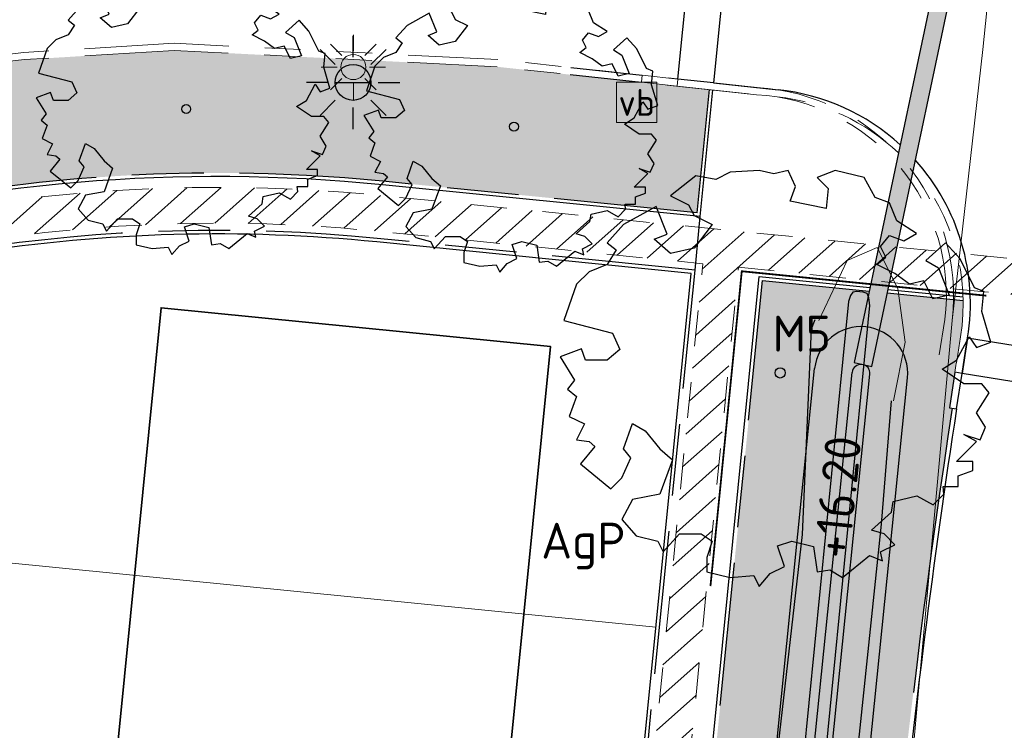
# Model space of a CAD drawing. Header units: metres. Extents: x 174282 to 175177, y 462028 to 462851.
# Tile 30 of 636: x 174562 to 174589, y 462382 to 462402. Entities that reach past the tile are written whole.
import ezdxf
from ezdxf.enums import TextEntityAlignment as Align

# ---------------------------------------------------------------- set-up
doc = ezdxf.new("R2010")
doc.units = ezdxf.units.M
for name, pattern in [('HIDDENX2', [0.75, 0.5, -0.25]), ('NLCS-HIDDEN', [4, 2, -2]), ('VH-OPSLUITBAND', [10, 4, -2, 2, -2]), ('VH-OPSLUITBAND_100X200', [16, 8, -2, 4, -2]), ('VH-OPSLUITBAND_120X250', [26, 16, -4, 2, -4]), ('VH-TROTTOIRBAND', [15, 5, -2, 2, -2, 2, -2]), ('VH-TROTTOIRBAND_180-200', [20, 10, -2, 2, -2, 2, -2])]:
    doc.linetypes.add(name, pattern=pattern)
for name, color, linetype, lineweight in [('B-ME-IE-MEUBILAIR_WEGMEUBILAIR_LICHTMAST-S', 8, 'Continuous', 20), ('B-ME-IE-MEUBILAIR_WEGMEUBILAIR_VERKEERSBORD-S', 8, 'Continuous', 25), ('B-ME-VH-KANTOPSLUITING_TROTTOIRBAND-G', 8, 'VH-TROTTOIRBAND', 20), ('B-ME-VH-VERHARDING_ASFALT-G', 8, 'Continuous', 20), ('B-ME-WH-WATERGANG_SLOOT_INSTEEK-G', 8, 'Continuous', 20), ('B-WE-WH-WATERGANG_SLOOT_BODEM-G', 8, 'Continuous', 20), ('B-WE-WH-WATERGANG_SLOOT_INSTEEK-G', 8, 'Continuous', 20), ('N-PV-KG-GRENS_PERCEEL-G', 1, 'Continuous', 20), ('N-PV-KG-GRENS_UITGEEFBAAR-GEBIED-G', 170, 'Continuous', 30), ('N-WE-GR-SOORTNAAM-BOOM-T20', 90, 'Continuous', 25), ('N-WE-GR-SOORTNAAM-GRAS-T20', 90, 'Continuous', 25), ('N-WE-GR-WORTELDOEK-G', 147, 'HIDDENX2', 25), ('N-WE-IE-MEUBILAIR_WEGMEUBILAIR-LICHTMAST-ARMATUUR-6.00-S', 31, 'Continuous', 25), ('N-WE-KL-TRACE_WENSTRACE-A', 1, 'Continuous', 20), ('N-WE-KL-TRACE_WENSTRACE-G', 7, 'NLCS-HIDDEN', 20), ('N-WE-OG-BEBOUWING_WONINGBOUW-G', 7, 'Continuous', 35), ('N-WE-VH-KANTOPSLUITING_ACHTERKANTBAND-G', 50, 'Continuous', 25), ('N-WE-VH-KANTOPSLUITING_EINDVERLOOPBAND_200X200-G', 141, 'Continuous', 25), ('N-WE-VH-KANTOPSLUITING_OPSLUITBAND_100X200-G', 152, 'VH-OPSLUITBAND_100X200', 25), ('N-WE-VH-KANTOPSLUITING_OPSLUITBAND_120X250-G', 152, 'VH-OPSLUITBAND_120X250', 25), ('N-WE-VH-KANTOPSLUITING_OPSLUITBAND_200X200-G', 152, 'VH-OPSLUITBAND', 20), ('N-WE-VH-KANTOPSLUITING_TROTTOIRBAND_180-200X200-G', 210, 'VH-TROTTOIRBAND_180-200', 25), ('N-WE-VH-VERHARDING_DREMPEL_PREFAB_ELEMENT-G', 7, 'Continuous', 25), ('N-WE-WH-HWA_GOOT_ROOSTERGOOT-G', 150, 'Continuous', 25), ('N-WE-WH-NAP-T20', 50, 'Continuous', 20), ('N-WE-WH-WATERGANG_BODEM-G', 92, 'Continuous', 25), ('N-WE-WH-WATERGANG_BODEM-V', 163, 'Continuous', 25), ('N-WE-WH-WATERGANG_INSTEEK-G', 50, 'Continuous', 25), ('N-WE-WH-WATERGANG_TALUD-V', 95, 'Continuous', 25)]:
    doc.layers.add(name, color=color, linetype=linetype, lineweight=lineweight)
for name, color, linetype, lineweight, true_color in [('N-WE-GR-BOOM-1E-GROOTTE-S', 7, 'Continuous', 25, 0x00cc00), ('N-WE-GR-BOOM-2E-GROOTTE-S', 7, 'Continuous', 25, 0x00cc00), ('N-WE-GR-GRAS_BERM-NECTAR-ONDER-MAAIMES-V', 7, 'Continuous', 25, 0xc4ff8a), ('N-WE-VH-KANTOPSLUITING_VERLOOPBAND_180-200x200-200x200-G', 30, 'Continuous', 20, 0xff7f00)]:
    doc.layers.add(name, color=color, linetype=linetype, lineweight=lineweight, true_color=true_color)
doc.layers.add('N-WE-VH-MATERIAALGRENS-G', color=7, linetype='Continuous')
doc.layers.add('N-WE-WH-HWA_GOOT_ROOSTERGOOT-V', color=141, linetype='Continuous')
doc.styles.add('NLCS-ISO', font='NLCS-ISO.ttf')
doc.styles.add('NLCS-ISO-M500-T20', font='NLCS-ISO.ttf', dxfattribs={"height": 1})

# ---------------------------------------------------------------- blocks, each defined once
blk = doc.blocks.new('Lichtmast bestaand')
for p, q in [((0, 0.4500000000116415), (0, 0.9000000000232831)), ((-0.3181980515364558, 0.3181980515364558), (-0.6363961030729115, 0.6363961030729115)), ((0.3181980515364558, 0.3181980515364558), (0.6363961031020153, 0.6363961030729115)), ((-0.4500000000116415, 0), (-0.8999999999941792, 0)), ((0.4500000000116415, 0), (0.8999999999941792, 0)), ((-0.3181980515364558, -0.3181980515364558), (-0.6363961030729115, -0.6363961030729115)), ((0, -0.9000000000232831), (0, -0.4500000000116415)), ((0.3181980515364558, -0.3181980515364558), (0.6363961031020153, -0.6363961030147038))]:
    blk.add_line(p, q)
blk.add_circle((0, 0), 0.35)
blk = doc.blocks.new('SIE-WEG_VERKEERSBORD-SO')
at = {"color": 0, "linetype": 'ByBlock', "lineweight": 18}
blk.add_lwpolyline([(-1.125, -1.125), (1.125, -1.125), (1.125, 1.125), (-1.125, 1.125)], close=True, dxfattribs=at)
at = {"color": 0, "linetype": 'ByBlock', "lineweight": 18, "style": 'NLCS-ISO'}
blk.add_text('vb', height=1.5, dxfattribs=at).set_placement((0, 0), align=Align.MIDDLE_CENTER)
blk = doc.blocks.new('SGR-BOOM_1EGROOTTE')
at = {"linetype": 'Continuous', "flags": 128}
blk.add_lwpolyline([(167869.0515202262, 467739.1556611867), (167868.8494327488, 467739.6599609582), (167868.4486004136, 467739.8110639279), (167868.1446613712, 467740.3646383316), (167867.3364325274, 467740.5666382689), (167866.83377547, 467740.3645509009), (167867.1376977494, 467740.0623117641), (167867.0851679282, 467739.5070708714), (167866.0781706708, 467739.7090575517), (167866.2276307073, 467740.1131752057), (167866.0255466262, 467740.5665508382), (167865.6230883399, 467740.4663184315), (167865.2189739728, 467740.5664970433), (167864.4140474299, 467740.5155192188), (167864.0099531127, 467740.3150811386), (167863.4547091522, 467740.4136069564), (167862.7483789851, 467739.8599651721), (167863.2527089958, 467739.6086635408), (167863.4038589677, 467739.3047715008), (167863.9081889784, 467739.0534698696), (167863.403919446, 467738.3979932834), (167862.7484864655, 467738.2484625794), (167862.2950706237, 467738.6492545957), (167862.6511367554, 467738.7906272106), (167862.3459340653, 467739.5593216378), (167861.437546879, 467739.0533050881), (167860.9841914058, 467738.5489616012), (167861.2371828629, 467738.3469246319), (167860.9842317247, 467737.9444427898), (167860.478289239, 467737.7423552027), (167860.1267718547, 467737.3907909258), (167859.7736556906, 467736.3804981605), (167861.1338465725, 467736.027405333), (167861.3359306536, 467735.5740297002), (167860.9844099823, 467735.2717468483), (167860.3798911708, 467735.2717065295), (167860.2645594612, 467735.587631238), (167859.6735173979, 467735.3718649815), (167860.077668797, 467734.7164489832), (167859.8756317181, 467734.4651002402), (167860.126980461, 467734.2630631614), (167859.9249636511, 467733.7078122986), (167860.3487980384, 467733.4959304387), (167860.1270612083, 467733.0523828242), (167860.4786053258, 467733.0031248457), (167860.6371384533, 467732.864022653), (167860.2443994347, 467732.3829941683), (167861.0848543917, 467731.6906366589), (167861.3887363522, 467731.9929163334), (167861.6400345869, 467732.5481704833), (167861.4379639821, 467732.7994922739), (167861.6892521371, 467733.5058761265), (167862.0440918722, 467733.30384595), (167862.4482331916, 467732.7995596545), (167862.7997940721, 467732.4989664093), (167862.4483172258, 467731.5395978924), (167861.6893932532, 467731.3900602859), (167861.3888137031, 467730.8331601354), (167861.7929516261, 467730.3797979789), (167862.3958378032, 467730.2287084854), (167862.4714127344, 467730.0775838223), (167862.5469876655, 467729.9264591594), (167863.0019858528, 467730.4308027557), (167863.6065046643, 467730.4308430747), (167863.9087775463, 467730.228809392), (167863.7593207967, 467729.7754103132), (167863.759347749, 467729.3713026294), (167864.4148008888, 467729.2185739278), (167865.0702403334, 467729.2711844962), (167865.2197475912, 467728.9672923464), (167865.5236260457, 467729.3221388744), (167865.9260776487, 467729.522576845), (167865.7333766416, 467730.0964089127), (167866.1280843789, 467730.2289574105), (167866.7342560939, 467730.076225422), (167866.8345086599, 467729.3715077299), (167867.1876886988, 467729.4240981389), (167867.5392432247, 467729.218782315), (167868.2964940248, 467729.8249943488), (167868.651330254, 467729.6755310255), (167868.5987466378, 467729.9268627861), (167869.0028408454, 467730.1289435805), (167868.7005612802, 467730.4311828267), (167868.3473709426, 467730.5330075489), (167868.9025748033, 467731.0357151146), (167868.9518360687, 467731.3379778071), (167869.6072688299, 467731.4907939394), (167870.0623175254, 467731.2378463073), (167870.3629140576, 467731.5401257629), (167870.3423943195, 467731.7499664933), (167870.7670077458, 467731.7499948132), (167870.7669879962, 467732.0461086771), (167871.1710857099, 467732.1956226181), (167871.1710689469, 467732.4469578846), (167870.7176798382, 467732.4469276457), (167871.2728800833, 467733.0038447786), (167870.919683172, 467733.2042323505), (167871.3730823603, 467733.0531328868), (167871.5241885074, 467733.4063265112), (167871.2728262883, 467733.8104174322), (167871.6243301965, 467734.364035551), (167871.4222595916, 467734.6153573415), (167870.9195890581, 467734.6153238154), (167870.3134004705, 467735.0210337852), (167870.7174913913, 467735.272396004), (167871.0706312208, 467735.9278625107), (167871.2727051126, 467735.6272592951), (167871.6735173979, 467735.776773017), (167871.4221249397, 467736.6342530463), (167871.4746547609, 467737.189493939), (167871.2200273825, 467737.2896825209), (167870.8158659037, 467738.096228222), (167870.4122671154, 467738.5450985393), (167869.8651256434, 467738.0531398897), (167870.2130065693, 467737.8448527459), (167870.5153164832, 467737.087581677), (167870.0619340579, 467736.9873458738), (167869.8089225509, 467737.4899995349), (167869.4048214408, 467737.3914097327), (167869.0023363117, 467737.6936422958), (167868.498006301, 467737.944943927), (167868.7493280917, 467738.1470145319), (167868.5981783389, 467738.4476211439), (167868.8494933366, 467738.7515400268), (167869.2536111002, 467738.6004372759), (167869.6067811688, 467738.8025146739)], close=True, dxfattribs=at)
at = {"linetype": 'Continuous'}
blk.add_circle((167865.804156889, 467734.918884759), 0.143196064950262, dxfattribs=at)
blk = doc.blocks.new('SGR-BOOM_2EGROOTTE')
at = {"linetype": 'Continuous', "flags": 128}
blk.add_lwpolyline([(2.215013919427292, 2.88988874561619), (2.077170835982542, 3.233869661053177), (1.803764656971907, 3.336936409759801), (1.596449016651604, 3.714527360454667), (1.04515926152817, 3.852310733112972), (0.702298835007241, 3.714467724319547), (0.9096030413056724, 3.508311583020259), (0.873772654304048, 3.129583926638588), (0.1869037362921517, 3.26735825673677), (0.288849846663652, 3.543005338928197), (0.1510090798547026, 3.85225109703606), (-0.1235061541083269, 3.783882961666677), (-0.3991509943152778, 3.85221440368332), (-0.948188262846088, 3.817442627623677), (-1.223819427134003, 3.680724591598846), (-1.602549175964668, 3.747928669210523), (-2.084334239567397, 3.370291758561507), (-1.740332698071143, 3.198879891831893), (-1.637233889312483, 2.991596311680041), (-1.293232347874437, 2.820184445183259), (-1.637192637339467, 2.373086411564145), (-2.084260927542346, 2.271092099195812), (-2.393534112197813, 2.544470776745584), (-2.15066278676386, 2.640900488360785), (-2.358840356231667, 3.165223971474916), (-2.97844772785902, 2.82007204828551), (-3.287679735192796, 2.47606131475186), (-3.11511524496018, 2.338252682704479), (-3.287652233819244, 2.06372138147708), (-3.632753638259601, 1.92587822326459), (-3.872522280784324, 1.686077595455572), (-4.113381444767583, 0.9969608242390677), (-3.185600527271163, 0.7561175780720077), (-3.047759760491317, 0.4468718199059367), (-3.287530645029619, 0.2406858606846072), (-3.69987057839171, 0.2406583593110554), (-3.778537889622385, 0.4561493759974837), (-4.181685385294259, 0.3089760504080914), (-3.906015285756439, -0.1380806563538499), (-4.043823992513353, -0.3095246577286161), (-3.872379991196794, -0.4473333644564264), (-4.010174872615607, -0.8260678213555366), (-3.721079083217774, -0.9705916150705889), (-3.872324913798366, -1.273133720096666), (-3.63253803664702, -1.306732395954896), (-3.524403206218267, -1.401613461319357), (-3.792288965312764, -1.729721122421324), (-3.219017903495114, -2.201975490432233), (-3.011741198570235, -1.99579169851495), (-2.840331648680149, -1.617054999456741), (-2.978163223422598, -1.445629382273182), (-2.806760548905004, -0.963807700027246), (-2.56472574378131, -1.101611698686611), (-2.28906251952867, -1.445583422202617), (-2.049264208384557, -1.650616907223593), (-2.289005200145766, -2.304998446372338), (-2.80666429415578, -2.406997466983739), (-3.011688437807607, -2.786856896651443), (-2.736027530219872, -3.09609346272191), (-2.324801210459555, -3.199151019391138), (-2.273251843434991, -3.30223256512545), (-2.221702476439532, -3.405314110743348), (-1.91134998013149, -3.061303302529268), (-1.499010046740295, -3.061275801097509), (-1.292830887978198, -3.199082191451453), (-1.394774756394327, -3.508343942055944), (-1.394756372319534, -3.783984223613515), (-0.9476743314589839, -3.888159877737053), (-0.5006016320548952, -3.852274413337), (-0.3986233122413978, -4.059558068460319), (-0.1913489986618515, -3.817518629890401), (0.08316167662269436, -3.680800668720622), (-0.04827893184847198, -3.289392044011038), (0.2209496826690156, -3.198981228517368), (0.6344170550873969, -3.303159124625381), (0.7027989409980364, -3.783844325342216), (0.9437016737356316, -3.747972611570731), (1.183495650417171, -3.888017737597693), (1.70001348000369, -3.474522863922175), (1.94204589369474, -3.576471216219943), (1.906178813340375, -3.405038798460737), (2.18180990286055, -3.267200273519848), (1.975626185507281, -3.061044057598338), (1.734716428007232, -2.991589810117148), (2.113418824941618, -2.648694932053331), (2.147019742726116, -2.442522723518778), (2.594087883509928, -2.338287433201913), (2.904474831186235, -2.510822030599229), (3.109510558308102, -2.304638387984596), (3.09551412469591, -2.161506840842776), (3.385141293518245, -2.16148752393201), (3.385127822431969, -1.959509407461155), (3.660761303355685, -1.857526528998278), (3.660749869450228, -1.686091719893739), (3.351494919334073, -1.686112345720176), (3.730194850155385, -1.306241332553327), (3.48928060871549, -1.169557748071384), (3.798542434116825, -1.272622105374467), (3.901611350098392, -1.03171010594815), (3.730158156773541, -0.7560812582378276), (3.969917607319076, -0.3784604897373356), (3.832086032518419, -0.2070348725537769), (3.489216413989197, -0.2070577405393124), (3.075737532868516, 0.06967545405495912), (3.351366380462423, 0.2411286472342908), (3.592241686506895, 0.68821980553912), (3.730075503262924, 0.483179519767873), (4.00346800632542, 0.5851622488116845), (3.831994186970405, 1.170046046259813), (3.86782457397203, 1.548773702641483), (3.694144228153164, 1.617111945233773), (3.418467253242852, 2.16725363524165), (3.143174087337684, 2.473426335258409), (2.769971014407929, 2.137863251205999), (3.007259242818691, 1.99579139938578), (3.213463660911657, 1.479259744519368), (2.904213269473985, 1.410889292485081), (2.731635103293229, 1.753747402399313), (2.455999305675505, 1.686499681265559), (2.18146576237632, 1.892651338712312), (1.837464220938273, 2.064063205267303), (2.008889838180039, 2.201894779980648), (1.905791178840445, 2.406937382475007), (2.077212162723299, 2.614239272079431), (2.352859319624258, 2.511172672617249), (2.593755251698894, 2.649008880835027)], close=True, dxfattribs=at)
at = {"linetype": 'Continuous'}
blk.add_circle((0, 0), 0.1231508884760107, dxfattribs=at)
blk = doc.blocks.new('lichtmast 5.00 m')
blk.add_hatch(color=256).paths.add_polyline_path([(-0.2500000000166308, 0, 1), (0.2500000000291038, 0)])
for p, q in [((0, 0.3499999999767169), (0, 0.6500000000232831)), ((-0.2474873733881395, 0.2474873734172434), (-0.4596194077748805, 0.4596194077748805)), ((0.2474873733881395, 0.247487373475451), (0.4596194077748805, 0.4596194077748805)), ((-0.3500000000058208, 0), (-0.6499999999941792, 0)), ((-0.2500000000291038, 0), (0.2500000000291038, 0)), ((0.3500000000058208, 0), (0.6499999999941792, 0)), ((-0.2474873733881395, -0.2474873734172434), (-0.4596194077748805, -0.4596194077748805)), ((0.2474873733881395, -0.247487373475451), (0.459619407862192, -0.4596194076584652)), ((0, -0.6500000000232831), (0, -0.3499999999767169))]:
    blk.add_line(p, q)
blk.add_circle((0, 0), 0.2500000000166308)

msp = doc.modelspace()

# ---------------------------------------------------------------- hatches: boundary and pattern name
at = {"layer": 'N-WE-GR-GRAS_BERM-NECTAR-ONDER-MAAIMES-V'}
h = msp.add_hatch(color=256, dxfattribs=at)
h.dxf.hatch_style = 1
edge = h.paths.add_edge_path()
edge.add_line((174517.7700733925, 462385.3506031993), (174517.0067639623, 462388.1332027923))
edge.add_line((174517.0067639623, 462388.1332027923), (174519.0279904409, 462388.6876559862))
edge.add_line((174519.0279904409, 462388.6876559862), (174518.8692649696, 462389.2662803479))
edge.add_line((174518.8692649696, 462389.2662803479), (174545.2467943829, 462396.5357853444))
edge.add_line((174545.2467943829, 462396.5357853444), (174555.9176666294, 462399.3953943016))
edge.add_line((174555.9176666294, 462399.3953943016), (174559.8086764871, 462400.1887531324))
edge.add_line((174559.8086764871, 462400.1887531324), (174561.980191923, 462400.4353720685))
edge.add_line((174561.980191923, 462400.4353720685), (174566.153384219, 462400.6919038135))
edge.add_line((174566.153384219, 462400.6919038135), (174575.1504522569, 462400.2353569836))
edge.add_line((174575.1504522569, 462400.2353569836), (174581.0627487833, 462399.5995999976))
edge.add_line((174581.0627487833, 462399.5995999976), (174580.7216013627, 462396.167206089))
edge.add_line((174580.7216013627, 462396.167206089), (174571.967468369, 462397.0436706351))
edge.add_arc((174567.3549686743, 462350.9739968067), 46.30000000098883, 84.28259465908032, 105.3853352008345)
edge.add_line((174555.0711457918, 462395.6147595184), (174517.7700733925, 462385.3506031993))
h = msp.add_hatch(color=256, dxfattribs=at)
h.dxf.hatch_style = 1
edge = h.paths.add_edge_path()
edge.add_arc((174585.2896952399, 462391.6895425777), 1.300000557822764, 89.16318718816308, 174.2691099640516, ccw=False)
edge.add_line((174585.3086812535, 462392.9894044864), (174585.5175863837, 462393.9785324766))
edge.add_line((174585.5175863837, 462393.9785324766), (174582.5435170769, 462394.2762965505))
edge.add_line((174582.5435170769, 462394.2762965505), (174579.6203836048, 462364.8845132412))
edge.add_line((174579.6203836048, 462364.8845132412), (174581.2497409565, 462364.7225705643))
edge.add_line((174581.2497409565, 462364.7225705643), (174583.9961922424, 462391.8193556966))
h = msp.add_hatch(color=256, dxfattribs=at)
h.dxf.hatch_style = 1
edge = h.paths.add_edge_path()
edge.add_arc((174837.7932702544, 462352.4800463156), 252.8703687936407, 171.3027474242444, 174.2124315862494, ccw=False)
edge.add_line((174587.8306227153, 462390.7174396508), (174587.7516023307, 462390.7299272))
edge.add_line((174587.7516023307, 462390.7299272), (174588.0620342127, 462392.7068884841))
edge.add_arc((174582.3358469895, 462393.6292658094), 5.800000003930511, 350.8493682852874, 360.8613639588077)
edge.add_line((174588.1351915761, 462393.7164576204), (174586.0180296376, 462393.9284280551))
edge.add_line((174586.0180296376, 462393.9284280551), (174585.7978876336, 462392.8860968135))
edge.add_arc((174585.289694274, 462391.6895411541), 1.300002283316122, -5.703853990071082, 66.98841257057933, ccw=False)
edge.add_line((174586.5832600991, 462391.5603382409), (174583.8369982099, 462364.4654217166))
edge.add_line((174583.8369982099, 462364.4654217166), (174584.8303534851, 462364.3666916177))
edge.add_line((174584.8303534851, 462364.3666916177), (174586.2118798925, 462377.9796039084))
at = {"layer": 'N-WE-KL-TRACE_WENSTRACE-A'}
h = msp.add_hatch(dxfattribs=at)
h.set_pattern_fill('AKL-WENSTRACE', color=256, scale=5, pattern_type=2)
h.set_pattern_definition([(45, (7036.025870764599, -5459.313215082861), (-0.4419417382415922, 0.4419417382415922), [])])
edge = h.paths.add_edge_path()
edge.add_arc((174871.640041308, 462346.1759887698), 277.7267564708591, 167.4909955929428, 170.0783668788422)
edge.add_line((174598.0668715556, 462394.0285963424), (174597.8977231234, 462393.0405319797))
edge.add_arc((174837.8543264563, 462352.4704602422), 243.362080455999, 170.4036096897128, 170.6915752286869)
edge.add_line((174597.6968516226, 462391.8340155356), (174598.7008328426, 462391.7765815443))
edge.add_arc((174850.6854382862, 462350.1896270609), 255.3932578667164, 167.5467652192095, 170.6285132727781, ccw=False)
edge.add_line((174601.3009857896, 462405.263314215), (174631.1794015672, 462402.8880249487))
edge.add_line((174631.1794015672, 462402.8880249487), (174631.1794015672, 462418.5060067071))
edge.add_line((174631.1794015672, 462418.5060067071), (174648.2794015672, 462418.5060067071))
edge.add_line((174648.2794015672, 462418.5060067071), (174648.2794015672, 462426.8823444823))
edge.add_line((174648.2794015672, 462426.8823444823), (174677.4794015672, 462426.8823444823))
edge.add_line((174677.4794015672, 462426.8823444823), (174677.4794015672, 462440.7908352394))
edge.add_line((174677.4794015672, 462440.7908352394), (174695.6675709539, 462440.7908352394))
edge.add_line((174695.6675709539, 462440.7908352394), (174695.6675708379, 462428.3020516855))
edge.add_line((174695.6675708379, 462428.3020516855), (174696.6675708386, 462428.3819349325))
edge.add_line((174696.6675708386, 462428.3819349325), (174696.6675710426, 462450.3258998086))
edge.add_arc((174666.9675710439, 462450.3259000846), 29.69999999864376, 359.9999994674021, 370.5157417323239)
edge.add_line((174696.1687536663, 462455.7463182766), (174694.6737609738, 462463.8002272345))
edge.add_line((174694.6737609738, 462463.8002272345), (174693.7024938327, 462463.5534103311))
edge.add_line((174693.7024938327, 462463.5534103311), (174695.1855488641, 462455.5638126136))
edge.add_arc((174666.9675710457, 462450.3259000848), 28.69999999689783, -5.329113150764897e-07, 10.515741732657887, ccw=False)
edge.add_line((174695.6675710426, 462450.3258998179), (174695.6675709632, 462441.7908352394))
edge.add_line((174695.6675709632, 462441.7908352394), (174683.5675710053, 462441.7908352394))
edge.add_line((174683.5675710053, 462441.7908352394), (174683.5675710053, 462474.9004003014))
edge.add_line((174683.5675710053, 462474.9004003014), (174632.8224872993, 462474.9003244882))
edge.add_line((174632.8224872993, 462474.9003244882), (174610.4028021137, 462476.682655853))
edge.add_line((174610.4028021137, 462476.682655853), (174610.2317172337, 462475.6931018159))
edge.add_line((174610.2317172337, 462475.6931018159), (174632.7828014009, 462473.900324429))
edge.add_line((174632.7828014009, 462473.900324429), (174682.567570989, 462473.9003988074))
edge.add_line((174682.567570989, 462473.9003988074), (174682.5675710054, 462441.7908352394))
edge.add_line((174682.5675710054, 462441.7908352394), (174676.4794015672, 462441.7908352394))
edge.add_line((174676.4794015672, 462441.7908352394), (174676.4794015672, 462427.8823444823))
edge.add_line((174676.4794015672, 462427.8823444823), (174647.2794015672, 462427.8823444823))
edge.add_line((174647.2794015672, 462427.8823444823), (174647.2794015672, 462419.5060067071))
edge.add_line((174647.2794015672, 462419.5060067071), (174630.1794015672, 462419.5060067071))
edge.add_line((174630.1794015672, 462419.5060067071), (174630.1794015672, 462403.9706784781))
edge.add_line((174630.1794015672, 462403.9706784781), (174602.9529161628, 462406.1351432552))
edge.add_line((174602.9529161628, 462406.1351432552), (174605.0146463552, 462432.069345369))
edge.add_line((174605.0146463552, 462432.069345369), (174607.7423055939, 462444.6928849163))
edge.add_line((174607.7423055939, 462444.6928849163), (174610.2027191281, 462475.6420663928))
edge.add_line((174610.2027191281, 462475.6420663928), (174610.3906909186, 462476.6836186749))
edge.add_line((174610.3906909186, 462476.6836186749), (174610.0917890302, 462494.1507060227))
edge.add_line((174610.0917890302, 462494.1507060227), (174594.573118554, 462493.9402302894))
edge.add_line((174594.573118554, 462493.9402302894), (174593.9422332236, 462530.8076091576))
edge.add_line((174593.9422332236, 462530.8076091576), (174592.9444635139, 462530.6687209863))
edge.add_line((174592.9444635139, 462530.6687209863), (174593.5903141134, 462492.9268087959))
edge.add_line((174593.5903141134, 462492.9268087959), (174609.1089845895, 462493.1372845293))
edge.add_line((174609.1089845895, 462493.1372845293), (174609.3713832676, 462477.8033545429))
edge.add_line((174609.3713832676, 462477.8033545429), (174606.8246991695, 462445.7689882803))
edge.add_line((174606.8246991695, 462445.7689882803), (174581.0353072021, 462447.8192062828))
edge.add_line((174581.0353072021, 462447.8192062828), (174581.09273299, 462446.81148599))
edge.add_line((174581.09273299, 462446.81148599), (174606.7365046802, 462444.7728445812))
edge.add_line((174606.7365046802, 462444.7728445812), (174604.0577947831, 462432.3758413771))
edge.add_line((174604.0577947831, 462432.3758413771), (174601.9778609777, 462406.2126586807))
edge.add_line((174601.9778609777, 462406.2126586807), (174600.5059680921, 462406.3296719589))
h = msp.add_hatch(dxfattribs=at)
h.set_pattern_fill('AKL-WENSTRACE', color=256, scale=5, pattern_type=2)
h.set_pattern_definition([(45, (6970.009773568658, -5460.527628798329), (-0.4419417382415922, 0.4419417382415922), [])])
edge = h.paths.add_edge_path()
edge.add_line((174534.8943379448, 462401.4592571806), (174535.152365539, 462400.4931196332))
edge.add_line((174535.152365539, 462400.4931196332), (174553.1706120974, 462405.305275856))
edge.add_arc((174568.0964927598, 462341.2435092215), 65.7775938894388, 89.16741981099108, 103.11547503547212, ccw=False)
edge.add_line((174569.0522908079, 462407.0141585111), (174582.4406517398, 462405.9835796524))
edge.add_line((174582.4406517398, 462405.9835796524), (174587.3832373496, 462407.5615389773))
edge.add_line((174587.3832373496, 462407.5615389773), (174600.3372376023, 462405.3440097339))
edge.add_line((174600.3372376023, 462405.3440097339), (174600.5059680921, 462406.3296719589))
edge.add_line((174600.5059680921, 462406.3296719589), (174587.3115060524, 462408.5883646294))
edge.add_line((174587.3115060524, 462408.5883646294), (174582.322619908, 462406.9956234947))
edge.add_line((174582.322619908, 462406.9956234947), (174569.0980921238, 462408.0135911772))
edge.add_arc((174568.0964927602, 462341.2435092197), 66.77759389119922, 89.14058646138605, 103.1292870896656)
edge.add_line((174552.9280202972, 462406.2755358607), (174534.8943379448, 462401.4592571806))
h = msp.add_hatch(dxfattribs=at)
h.set_pattern_fill('AKL-WENSTRACE', color=256, scale=5, angle=356.7300000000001, pattern_type=2)
h.set_pattern_definition([(41.73000000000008, (0, 0), (-0.4160132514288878, 0.4664311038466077), [])])
edge = h.paths.add_edge_path()
edge.add_line((174640.9955620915, 462307.1457300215), (174643.3189782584, 462347.7604626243))
edge.add_arc((174649.4090214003, 462347.4120741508), 6.099999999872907, 99.6345544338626, 176.7258923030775, ccw=False)
edge.add_line((174648.3881049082, 462353.4260353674), (174648.4464833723, 462354.4465265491))
edge.add_line((174648.4464833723, 462354.4465265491), (174648.9849437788, 462363.8591430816))
edge.add_line((174648.9849437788, 462363.8591430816), (174622.8277093, 462365.3555001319))
edge.add_line((174622.8277093, 462365.3555001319), (174622.599257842, 462361.362029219))
edge.add_line((174622.599257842, 462361.362029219), (174595.3099567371, 462362.9231475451))
edge.add_line((174595.3099567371, 462362.9231475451), (174594.3148577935, 462363.0220509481))
edge.add_line((174594.3148577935, 462363.0220509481), (174578.8861048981, 462364.555522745))
edge.add_line((174578.8861048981, 462364.555522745), (174581.8766701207, 462394.6445611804))
edge.add_line((174581.8766701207, 462394.6445611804), (174597.8977231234, 462393.0405319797))
edge.add_line((174597.8977231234, 462393.0405319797), (174598.0668715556, 462394.0285963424))
edge.add_line((174598.0668715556, 462394.0285963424), (174571.9276195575, 462396.6456604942))
edge.add_arc((174567.3549686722, 462350.9739968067), 45.90000000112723, 84.2825946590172, 105.3853352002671)
edge.add_line((174555.1772695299, 462395.229094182), (174516.043059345, 462384.4605123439))
edge.add_line((174516.043059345, 462384.4605123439), (174516.3083686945, 462383.4963490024))
edge.add_line((174516.3083686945, 462383.4963490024), (174555.4425788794, 462394.2649308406))
edge.add_arc((174567.3549686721, 462350.9739968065), 44.90000000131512, 84.28259465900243, 105.3853352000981, ccw=False)
edge.add_line((174571.8279975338, 462395.6506351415), (174580.8816445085, 462394.74418323))
edge.add_line((174580.8816445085, 462394.74418323), (174576.6966066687, 462352.6371716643))
edge.add_line((174576.6966066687, 462352.6371716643), (174577.6917037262, 462352.5382684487))
edge.add_line((174577.6917037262, 462352.5382684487), (174578.7872016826, 462363.5604256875))
edge.add_line((174578.7872016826, 462363.5604256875), (174595.2319144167, 462361.9259771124))
edge.add_line((174595.2319144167, 462361.9259771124), (174623.5405127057, 462360.3065486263))
edge.add_line((174623.5405127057, 462360.3065486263), (174623.7689641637, 462364.3000195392))
edge.add_line((174623.7689641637, 462364.3000195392), (174647.9294631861, 462362.917888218))
edge.add_line((174647.9294631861, 462362.917888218), (174647.4325432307, 462354.231424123))
edge.add_arc((174649.4090214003, 462347.4120741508), 7.099999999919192, 106.1633752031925, 176.7258923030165)
edge.add_line((174642.3206105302, 462347.8175754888), (174639.9400814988, 462306.2044751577))
edge.add_line((174639.9400814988, 462306.2044751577), (174679.0354000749, 462303.9679789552))
edge.add_line((174679.0354000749, 462303.9679789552), (174683.9916293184, 462341.6898671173))
edge.add_line((174683.9916293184, 462341.6898671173), (174690.2732923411, 462356.4890171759))
edge.add_line((174690.2732923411, 462356.4890171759), (174695.9835020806, 462370.4529493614))
edge.add_arc((174687.3754168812, 462373.9730160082), 9.299999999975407, 337.7590890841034, 439.7882787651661)
edge.add_line((174689.0241774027, 462383.1256980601), (174670.746193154, 462386.4182869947))
edge.add_arc((174621.1973154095, 462048.6945919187), 341.3391063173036, 81.65343966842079, 85.32544512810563)
edge.add_line((174649.0150505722, 462388.898294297), (174631.1794015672, 462389.9186047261))
edge.add_line((174631.1794015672, 462389.9186047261), (174631.1794015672, 462402.8880249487))
edge.add_line((174631.1794015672, 462402.8880249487), (174630.1794015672, 462402.9675234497))
edge.add_line((174630.1794015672, 462402.9675234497), (174630.1794015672, 462389.9758109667))
edge.add_line((174630.1794015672, 462389.9758109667), (174597.6968516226, 462391.8340155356))
edge.add_line((174597.6968516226, 462391.8340155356), (174594.3149590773, 462363.0230502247))
edge.add_line((174594.3149590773, 462363.0230502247), (174595.3100648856, 462362.9242145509))
edge.add_line((174595.3100648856, 462362.9242145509), (174598.53971578, 462390.7841635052))
edge.add_line((174598.53971578, 462390.7841635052), (174648.9579377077, 462387.8999265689))
edge.add_arc((174620.9313556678, 462046.4013109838), 342.6467477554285, 81.66799307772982, 85.30828514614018, ccw=False)
edge.add_line((174670.5839372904, 462385.4314200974), (174688.8468913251, 462382.1415386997))
edge.add_arc((174687.3754168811, 462373.9730160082), 8.300000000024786, -22.24091091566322, 79.7882787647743, ccw=False)
edge.add_line((174695.0579015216, 462370.8314511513), (174689.6178399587, 462357.528148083))
edge.add_line((174689.6178399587, 462357.528148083), (174687.4210503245, 462352.3491569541))
edge.add_line((174687.4210503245, 462352.3491569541), (174649.8145227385, 462354.5004850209))
edge.add_arc((174649.4090213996, 462347.4120741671), 7.099999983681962, 86.72589228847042, 97.63358012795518)
edge.add_line((174648.4658765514, 462354.4491529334), (174648.4311116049, 462353.4331780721))
edge.add_arc((174649.4090214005, 462347.4120741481), 6.10000000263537, 86.72589230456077, 99.22506903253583, ccw=False)
edge.add_line((174649.7574098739, 462353.5021172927), (174687.0067808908, 462351.3712208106))
edge.add_line((174687.0067808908, 462351.3712208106), (174683.0178484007, 462341.9548339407))
edge.add_line((174683.0178484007, 462341.9548339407), (174678.164951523, 462305.019408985))
edge.add_line((174678.164951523, 462305.019408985), (174640.9955620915, 462307.1457300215))
at = {"layer": 'N-WE-WH-HWA_GOOT_ROOSTERGOOT-V'}
h = msp.add_hatch(color=256, dxfattribs=at)
h.dxf.hatch_style = 1
h.paths.add_polyline_path([(174589.0718456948, 462410.8073071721), (174585.0967141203, 462391.9857784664), (174585.5859323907, 462391.8825283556), (174589.5610687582, 462410.7040560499)])
at = {"layer": 'N-WE-WH-WATERGANG_BODEM-V'}
h = msp.add_hatch(color=256, dxfattribs=at)
h.dxf.hatch_style = 1
edge = h.paths.add_edge_path()
edge.add_arc((174585.289695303, 462391.6895424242), 0.2500007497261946, 354.3527484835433, 534.2124319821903)
edge.add_line((174585.040968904, 462391.7147526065), (174582.2945948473, 462364.6187219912))
edge.add_line((174582.2945948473, 462364.6187219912), (174582.7921443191, 462364.5692702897))
edge.add_line((174582.7921443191, 462364.5692702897), (174585.5384826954, 462391.6649414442))
at = {"layer": 'N-WE-WH-WATERGANG_TALUD-V'}
h = msp.add_hatch(color=256, dxfattribs=at)
h.dxf.hatch_style = 1
edge = h.paths.add_edge_path()
edge.add_arc((174585.2896956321, 462391.6895419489), 1.300001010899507, 354.2961047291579, 534.2690841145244)
edge.add_line((174583.9961922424, 462391.8193556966), (174581.2497409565, 462364.7225705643))
edge.add_line((174581.2497409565, 462364.7225705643), (174582.2945948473, 462364.6187219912))
edge.add_line((174582.2945948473, 462364.6187219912), (174585.040968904, 462391.7147526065))
edge.add_arc((174585.289695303, 462391.6895424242), 0.2500007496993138, -5.64725151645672, 174.2124319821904, ccw=False)
edge.add_line((174585.5384826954, 462391.6649414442), (174582.7921443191, 462364.5692702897))
edge.add_line((174582.7921443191, 462364.5692702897), (174583.8369982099, 462364.4654217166))
edge.add_line((174583.8369982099, 462364.4654217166), (174586.583260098, 462391.5603382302))

# ---------------------------------------------------------------- linework, layer by layer
at = {"layer": 'B-ME-VH-KANTOPSLUITING_TROTTOIRBAND-G', "ltscale": 0.5}
msp.add_line((174587.4660836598, 462392.2081469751), (174587.6274100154, 462393.1894228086), dxfattribs=at)
for points in [[(174582.3986504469, 462399.6571017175), (174575.1662241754, 462400.4348139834), (174566.1523131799, 462400.8922154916), (174561.9627602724, 462400.6346780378), (174559.777352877, 462400.3864813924), (174555.8717609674, 462399.5901493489), (174545.1950245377, 462396.7289688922)], [(174582.3772674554, 462399.4582480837), (174575.1504522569, 462400.2353569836), (174566.153384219, 462400.6919038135), (174561.980191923, 462400.4353720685), (174559.8086764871, 462400.1887531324), (174555.9176666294, 462399.3953943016), (174545.2467943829, 462396.5357853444)]]:
    msp.add_lwpolyline(points, dxfattribs=at)
for radius in [5.814952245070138, 5.614952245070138]:
    msp.add_arc((174582.0517753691, 462393.8527379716), radius, 353.2155938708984, 86.67676898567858, dxfattribs=at)
at = {"layer": 'B-ME-VH-VERHARDING_ASFALT-G'}
msp.add_lwpolyline([(174546.7676714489, 462270.1035113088), (174552.3359887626, 462270.3184062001), (174559.9778759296, 462270.4684423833), (174562.0031649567, 462270.4364112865), (174565.9367455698, 462270.231651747), (174567.5417173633, 462270.103416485), (174569.3885689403, 462269.8352016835), (174571.6167107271, 462269.7384342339), (174573.5418886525, 462270.7808950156), (174575.1398886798, 462272.290291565), (174575.7220060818, 462273.5806765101), (174575.8956517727, 462275.1392301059), (174576.1104825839, 462276.9705299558), (174576.6104964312, 462281.2038123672), (174578.4291569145, 462300.2180287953), (174580.5687191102, 462321.1805822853), (174582.5354463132, 462340.1082825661), (174582.9053681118, 462342.2365643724), (174584.3045771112, 462357.8989038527), (174585.7826636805, 462370.6598706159), (174587.8260095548, 462393.1657960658), (174588.6844881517, 462400.7166714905), (174589.1816224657, 462405.625526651)], dxfattribs=at)
at = {"layer": 'B-ME-WH-WATERGANG_SLOOT_INSTEEK-G'}
msp.add_lwpolyline([(174584.1103124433, 462393.1639835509), (174584.9064987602, 462394.8384482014), (174585.7378123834, 462395.1993080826), (174586.3130930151, 462394.0550558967), (174586.5223665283, 462392.5589420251), (174586.1972729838, 462390.9216232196)], dxfattribs=at)
at = {"layer": 'B-WE-WH-WATERGANG_SLOOT_BODEM-G', "lineweight": -3}
msp.add_lwpolyline([(174580.3276438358, 462340.1030317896), (174582.184, 462360.1850000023), (174584.3250000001, 462381.2759999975), (174585.533, 462393.582000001), (174585.505, 462393.7900000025), (174585.459, 462393.9150000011), (174585.345, 462393.9490000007), (174585.252, 462393.9610000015), (174585.175, 462393.972000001), (174585.061, 462393.9490000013), (174584.993, 462393.8579999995), (174584.936, 462393.6870000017), (174583.6740000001, 462380.8999999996), (174581.035, 462354.3259999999), (174580.5053004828, 462348.3089445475)], dxfattribs=at)
at = {"layer": 'B-WE-WH-WATERGANG_SLOOT_INSTEEK-G', "lineweight": -3}
for points in [[(174579.767, 462350.7549999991), (174579.874, 462351.8090000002), (174581.65, 462369.6240000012), (174583.662, 462387.193), (174583.913, 462392.9260000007), (174584.0116223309, 462393.1891169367)], [(174586.1245640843, 462390.9218476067), (174585.854, 462387.4819999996), (174584.19, 462371.6020000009), (174583.166, 462360.3090000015), (174581.957, 462349.589), (174581.32, 462340.5690000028), (174579.807, 462326.522000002), (174578.863, 462316.857), (174577.107, 462300.2200000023), (174574.626, 462280.7770000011), (174574.3305663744, 462277.9051651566)]]:
    msp.add_lwpolyline(points, dxfattribs=at)
at = {"layer": 'N-PV-KG-GRENS_PERCEEL-G'}
msp.add_lwpolyline([(174559.6709296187, 462386.587522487), (174579.5728707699, 462384.6094581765)], dxfattribs=at)
at = {"layer": 'N-PV-KG-GRENS_UITGEEFBAAR-GEBIED-G'}
msp.add_lwpolyline([(174560.5116069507, 462395.0458474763), (174556.5060267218, 462354.7444166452), (174576.4079678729, 462352.7663523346), (174580.5534658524, 462394.4755406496), (174571.7981277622, 462395.3521258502, 0.0635441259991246), (174560.511600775, 462395.0458465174)], format="xyb", dxfattribs=at)
at = {"layer": 'N-WE-GR-WORTELDOEK-G', "ltscale": 2, "const_width": 0.05, "flags": 128}
msp.add_lwpolyline([(174581.0935192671, 462385.7539391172), (174581.9662823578, 462394.5350892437), (174588.7782605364, 462393.8530734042)], dxfattribs=at)
at = {"layer": 'N-WE-KL-TRACE_WENSTRACE-G', "ltscale": 0.5, "flags": 128}
for points in [[(174516.043059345, 462384.4605123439), (174555.1772695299, 462395.229094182, -0.09233918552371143), (174571.9276195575, 462396.6456604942), (174598.0668715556, 462394.0285963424, -0.00963521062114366), (174599.8461677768, 462403.2367739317), (174600.5059680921, 462406.3296719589), (174601.9778609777, 462406.2126586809), (174604.0577947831, 462432.3758413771), (174606.7365046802, 462444.7728445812), (174581.09273299, 462446.81148599)], [(174576.6966066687, 462352.6371716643), (174580.8816445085, 462394.74418323), (174571.8279975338, 462395.6506351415, 0.09233918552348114), (174555.4425788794, 462394.2649308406), (174516.3083686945, 462383.4963490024)]]:
    msp.add_lwpolyline(points, format="xyb", dxfattribs=at)
msp.add_lwpolyline([(174581.8766701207, 462394.6445611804), (174597.8977231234, 462393.0405319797, 0.01661716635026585), (174595.7330989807, 462377.0145717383), (174594.3148577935, 462363.0220509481), (174578.8861048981, 462364.555522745)], format="xyb", close=True, dxfattribs=at)
at = {"layer": 'N-WE-OG-BEBOUWING_WONINGBOUW-G'}
msp.add_lwpolyline([(174564.2533652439, 462378.0926551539), (174565.4474422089, 462377.9735738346), (174563.2714343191, 462356.0814529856), (174574.1179922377, 462355.003407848), (174576.3434518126, 462377.3930780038), (174575.1493353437, 462377.5117618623), (174576.6328835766, 462392.4382177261), (174565.7863256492, 462393.5162627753), (174564.2533652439, 462378.0926551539)], dxfattribs=at)
at = {"layer": 'N-WE-VH-KANTOPSLUITING_ACHTERKANTBAND-G'}
for p, q in [((174577.1834760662, 462400.0167432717), (174579.1719840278, 462399.8029164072)), ((174580.8112135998, 462396.0577341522), (174581.1621788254, 462399.5889081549)), ((174581.1819601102, 462399.7879340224), (174582.9773367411, 462399.5948748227)), ((174580.8112135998, 462396.0577341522), (174571.9575061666, 462396.9441680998)), ((174578.1107361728, 462350.6877518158), (174582.4539048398, 462394.3857684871)), ((174582.4539048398, 462394.3857684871), (174585.5383725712, 462394.0769513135)), ((174586.0388158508, 462394.0268468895), (174588.1328015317, 462393.8171968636))]:
    msp.add_line(p, q, dxfattribs=at)
at = {"layer": 'N-WE-VH-KANTOPSLUITING_ACHTERKANTBAND-G', "flags": 128}
msp.add_lwpolyline([(174580.5534919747, 462394.4755380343), (174571.7981277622, 462395.3521258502, 0.0635441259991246), (174560.5116069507, 462395.0458474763), (174556.5060267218, 462354.7444166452), (174576.4079678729, 462352.7663523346), (174580.5534658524, 462394.4755406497)], format="xyb", dxfattribs=at)
at = {"layer": 'N-WE-VH-KANTOPSLUITING_ACHTERKANTBAND-G'}
for centre, radius, start, end in [((174582.3358469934, 462393.629265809), 6, 47.62237374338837, 83.86249327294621), ((174582.3358469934, 462393.629265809), 6, 350.8493682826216, 41.90678732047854), ((174567.3549686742, 462350.9739968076), 46.2, 84.28259465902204, 105.385335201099), ((174837.7932702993, 462352.4800463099), 252.7503688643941, 170.8493682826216, 171.0760580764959), ((174837.7932702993, 462352.4800463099), 252.7503688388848, 171.3027474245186, 174.2122891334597)]:
    msp.add_arc(centre, radius, start, end, dxfattribs=at)
at = {"layer": 'N-WE-VH-KANTOPSLUITING_EINDVERLOOPBAND_200X200-G'}
msp.add_lwpolyline([(174587.9492459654, 462390.6992935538), (174588.1024114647, 462391.6874941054), (174587.9047713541, 462391.7181272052), (174587.7516058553, 462390.7299266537)], close=True, dxfattribs=at)
at = {"layer": 'N-WE-VH-KANTOPSLUITING_OPSLUITBAND_100X200-G', "ltscale": 0.5}
for p, q in [((174580.7216013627, 462396.167206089), (174581.0627487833, 462399.5995999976)), ((174580.7216013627, 462396.167206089), (174571.967468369, 462397.0436706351)), ((174578.200355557, 462350.5783517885), (174582.5435170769, 462394.2762965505)), ((174582.5435170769, 462394.2762965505), (174585.5175863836, 462393.9785324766)), ((174586.0180296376, 462393.9284280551), (174588.1351915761, 462393.7164576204))]:
    msp.add_line(p, q, dxfattribs=at)
at = {"layer": 'N-WE-VH-KANTOPSLUITING_OPSLUITBAND_100X200-G', "ltscale": 0.5, "flags": 128}
msp.add_lwpolyline([(174580.6628587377, 462394.5650881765), (174571.8080899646, 462395.4516283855, 0.06397901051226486), (174560.4197479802, 462395.1327143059), (174556.3966266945, 462354.654797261), (174576.4975872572, 462352.6569523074)], format="xyb", close=True, dxfattribs=at)
at = {"layer": 'N-WE-VH-KANTOPSLUITING_OPSLUITBAND_100X200-G', "ltscale": 0.5}
msp.add_arc((174567.3549686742, 462350.9739968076), 46.3, 84.28259465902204, 105.385335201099, dxfattribs=at)
at = {"layer": 'N-WE-VH-KANTOPSLUITING_OPSLUITBAND_120X250-G', "ltscale": 0.5}
msp.add_arc((174837.7932702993, 462352.4800463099), 252.8703688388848, 171.3027474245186, 174.2122891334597, dxfattribs=at)
at = {"layer": 'N-WE-VH-KANTOPSLUITING_OPSLUITBAND_200X200-G', "ltscale": 0.5}
msp.add_line((174580.1662805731, 462399.695998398), (174582.9559537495, 462399.3960211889), dxfattribs=at)
for centre, radius, start, end in [((174582.3358469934, 462393.629265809), 5.8, 46.45373123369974, 83.86249327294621), ((174582.3358469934, 462393.629265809), 5.8, 350.8493682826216, 40.44878339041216), ((174837.7932702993, 462352.4800463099), 252.9503688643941, 170.8493682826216, 171.0760580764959)]:
    msp.add_arc(centre, radius, start, end, dxfattribs=at)
at = {"layer": 'N-WE-VH-KANTOPSLUITING_TROTTOIRBAND_180-200X200-G'}
msp.add_line((174577.2048590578, 462400.2155969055), (174579.1933670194, 462400.001770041), dxfattribs=at)
at = {"layer": 'N-WE-VH-KANTOPSLUITING_VERLOOPBAND_180-200x200-200x200-G'}
msp.add_lwpolyline([(174580.1876635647, 462399.8948520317), (174579.1933953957, 462400.0017669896), (174579.1720124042, 462399.8029133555), (174580.1662805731, 462399.695998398)], close=True, dxfattribs=at)
at = {"layer": 'N-WE-VH-MATERIAALGRENS-G', "flags": 128}
msp.add_lwpolyline([(174580.6628587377, 462394.5650881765), (174580.8112135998, 462396.0577341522)], dxfattribs=at)
at = {"layer": 'N-WE-VH-VERHARDING_DREMPEL_PREFAB_ELEMENT-G', "flags": 128}
for points in [[(174580.1877203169, 462399.8948459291), (174580.7325058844, 462405.3484300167), (174581.7274966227, 462405.2490354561), (174581.1819601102, 462399.7879340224)], [(174588.1024114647, 462391.6874941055), (174588.2594889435, 462392.6750823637), (174593.689492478, 462391.8004141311), (174593.5304618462, 462390.8131404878)]]:
    msp.add_lwpolyline(points, close=True, dxfattribs=at)
at = {"layer": 'N-WE-WH-HWA_GOOT_ROOSTERGOOT-G', "flags": 128}
msp.add_lwpolyline([(174585.5859323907, 462391.8825283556), (174589.5610687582, 462410.7040560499), (174589.0718456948, 462410.8073071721), (174585.0967141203, 462391.9857784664)], close=True, dxfattribs=at)
at = {"layer": 'N-WE-WH-WATERGANG_BODEM-G'}
for p, q in [((174573.9926525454, 462282.7108622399), (174585.0409696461, 462391.7147524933)), ((174574.4901038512, 462282.6604420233), (174585.5384826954, 462391.6649414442))]:
    msp.add_line(p, q, dxfattribs=at)
msp.add_arc((174585.2896952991, 462391.6895423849), 0.2500007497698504, 354.3527575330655, 174.21243158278, dxfattribs=at)
at = {"layer": 'N-WE-WH-WATERGANG_INSTEEK-G'}
for p, q in [((174572.948004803, 462282.8167446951), (174583.9961922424, 462391.8193556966)), ((174575.5347515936, 462282.5545595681), (174586.5832600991, 462391.5603382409))]:
    msp.add_line(p, q, dxfattribs=at)
msp.add_arc((174585.2896952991, 462391.6895423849), 1.30000074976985, 354.3527575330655, 174.21243158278, dxfattribs=at)

# ---------------------------------------------------------------- block references
at = {"layer": 'B-ME-IE-MEUBILAIR_WEGMEUBILAIR_LICHTMAST-S'}
msp.add_blockref('Lichtmast bestaand', (174571.1436155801, 462400.2278492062), dxfattribs=at)
at = {"layer": 'B-ME-IE-MEUBILAIR_WEGMEUBILAIR_VERKEERSBORD-S', "xscale": 0.5, "yscale": 0.5, "zscale": 0.5}
msp.add_blockref('SIE-WEG_VERKEERSBORD-SO', (174579.0371397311, 462399.2412787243), dxfattribs=at)
at = {"layer": 'N-WE-GR-BOOM-1E-GROOTTE-S'}
msp.add_blockref('SGR-BOOM_1EGROOTTE', (6717.231546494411, -5343.219681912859), dxfattribs=at)
at = {"layer": 'N-WE-GR-BOOM-2E-GROOTTE-S'}
for p in [(174566.4872048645, 462399.0584892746), (174575.6192533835, 462398.5671054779)]:
    msp.add_blockref('SGR-BOOM_2EGROOTTE', p, dxfattribs=at)
at = {"layer": 'N-WE-IE-MEUBILAIR_WEGMEUBILAIR-LICHTMAST-ARMATUUR-6.00-S', "xscale": 2, "yscale": 2, "zscale": 2}
msp.add_blockref('lichtmast 5.00 m', (174571.1348427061, 462399.7998963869), dxfattribs=at)

# ---------------------------------------------------------------- texts
at = {"layer": 'N-WE-GR-SOORTNAAM-BOOM-T20', "style": 'NLCS-ISO-M500-T20'}
msp.add_text('AgP', height=1, rotation=5.89303919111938e-06, dxfattribs=at).set_placement((174576.379654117, 462386.5223221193))
at = {"layer": 'N-WE-GR-SOORTNAAM-GRAS-T20', "style": 'NLCS-ISO-M500-T20'}
msp.add_text('M5', height=1, dxfattribs=at).set_placement((174582.8238283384, 462392.2945626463))
at = {"layer": 'N-WE-WH-NAP-T20', "style": 'NLCS-ISO-M500-T20'}
msp.add_text('+16.20', height=0.9999999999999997, rotation=84.21, dxfattribs=at).set_placement((174584.6349056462, 462388.2376884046), align=Align.MIDDLE_CENTER)

doc.saveas('drawing.dxf')
